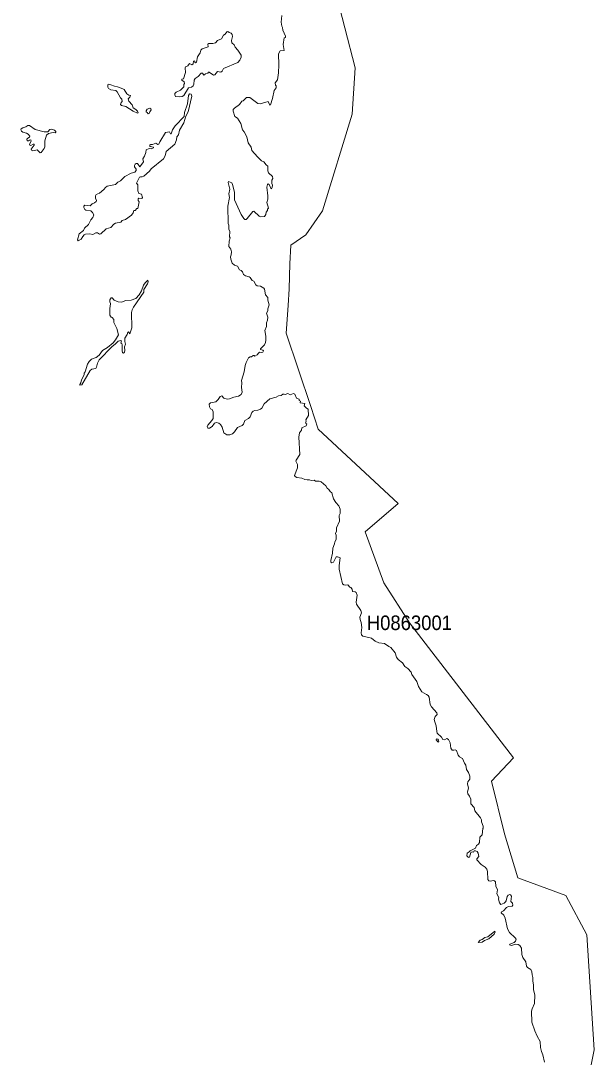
# Model space of a CAD drawing. Extents: x 369010 to 739155, y 6377141 to 6616555.
# Drawn here: x 479810 to 483757, y 6472532 to 6479662 of the extents above; entities that cross this region are included whole.
import ezdxf
from ezdxf.enums import TextEntityAlignment as Align

# ---------------------------------------------------------------- set-up
doc = ezdxf.new("R2010")
doc.units = 0
doc.header["$LTSCALE"] = 40
doc.layers.add('1', color=7, linetype='Continuous', lineweight=13)
doc.layers.add('2', color=7, linetype='Continuous')

msp = doc.modelspace()

# ---------------------------------------------------------------- linework, layer by layer
at = {"layer": '1'}
for points in [[(483676.51, 6472176.2), (483756.94, 6472583.34), (483705.47, 6473374.94), (483561.48, 6473643.72), (483231.8, 6473765.53), (483139.11, 6474067.74), (483049.58, 6474430.2), (483202.01, 6474591.4), (482484.55, 6475520.54), (482308.78, 6475794.28), (482180.68, 6476145.31), (482407.26, 6476341.1), (481857.12, 6476853.51), (481805.15, 6477007.92), (481635.35, 6477512.54), (481650.24, 6477703.2), (481656.2, 6477818.56), (481662.16, 6477989.52), (481667.95, 6478118.45), (481771.22, 6478188.79), (481885.59, 6478355.29), (482090.81, 6479018.3), (482112.33, 6479337.89), (481970.16, 6479890.5)], [(481970.16, 6479890.5), (482112.33, 6479337.89), (482090.81, 6479018.3), (481885.59, 6478355.29), (481771.22, 6478188.79), (481667.95, 6478118.45), (481662.16, 6477989.52), (481656.2, 6477818.56), (481650.24, 6477703.2), (481635.35, 6477512.54), (481805.15, 6477007.92), (481857.12, 6476853.51), (482407.26, 6476341.1), (482180.68, 6476145.31), (482308.78, 6475794.28), (482484.55, 6475520.54), (483202.01, 6474591.4), (483049.58, 6474430.2), (483139.11, 6474067.74), (483231.8, 6473765.53), (483561.48, 6473643.72), (483705.47, 6473374.94), (483756.94, 6472583.34), (483676.51, 6472176.2)], [(481607.21, 6479697.86), (481602.24, 6479652.84), (481606.22, 6479623.55), (481611.02, 6479615.44), (481613.66, 6479596.9), (481631.54, 6479555.85), (481631.54, 6479546.75), (481623.76, 6479544.27), (481616.97, 6479497.93), (481622.77, 6479458.04), (481594.14, 6479454.4), (481584.37, 6479434.54), (481585.36, 6479357.75), (481582.72, 6479303.3), (481575.93, 6479255.8), (481561.7, 6479233.78), (481563.52, 6479218.72), (481567.82, 6479213.26), (481566.83, 6479200.52), (481554.41, 6479181.98), (481542.17, 6479126.7), (481527.77, 6479083.67), (481522.97, 6479082.02), (481513.2, 6479105.52), (481458.09, 6479089.3), (481441.54, 6479091.45), (481386.59, 6479133.49), (481363.42, 6479133.49), (481340.75, 6479111.64), (481330.32, 6479107.84), (481315.59, 6479086.32), (481281.17, 6479060), (481272.73, 6479050.57), (481270.74, 6479040.14), (481282.49, 6479004.23), (481300.7, 6478992.31), (481324.69, 6478955.74), (481336.78, 6478911.55), (481348.53, 6478897.48), (481364.75, 6478863.39)], [(480972.17, 6479159.64), (480964.56, 6479146.89), (480956.94, 6479090.79), (480936.59, 6479031.37), (480933.77, 6479003.73), (480872.04, 6478938.52), (480854.17, 6478911.88), (480844.73, 6478884.9), (480839.6, 6478883.58), (480833.81, 6478897.48), (480807.16, 6478892.68), (480766.78, 6478827.97), (480761.15, 6478811.91), (480753.37, 6478810.92), (480738.98, 6478820.35), (480716.8, 6478810.26), (480702.56, 6478810.59), (480698.59, 6478807.45), (480697.27, 6478799), (480700.91, 6478795.69), (480723.92, 6478793.05), (480722.76, 6478787.59), (480708.03, 6478781.63), (480694.29, 6478781.96), (480672.94, 6478773.85), (480670.95, 6478754.65), (480661.85, 6478730.65), (480648.94, 6478712.78), (480653.58, 6478691.92), (480629.41, 6478658), (480614.19, 6478679.84), (480604.42, 6478680.5), (480597.47, 6478676.2), (480592.34, 6478666.11), (480592.01, 6478656.34), (480603.1, 6478641.44), (480603.76, 6478631.68), (480595.65, 6478620.92), (480569, 6478612.48), (480525.48, 6478591.3), (480495.85, 6478560.68), (480479.13, 6478551.58), (480461.92, 6478535.36), (480405.15, 6478524.27), (480393.9, 6478515.5), (480382.65, 6478500.1), (480351.7, 6478475.44), (480328.19, 6478467), (480324.39, 6478456.58), (480324.72, 6478441.19), (480330.84, 6478424.97), (480328.53, 6478417.52), (480317.77, 6478408.75), (480301.88, 6478401.63), (480287.98, 6478388.22), (480251.24, 6478394.02), (480244.12, 6478386.57), (480243.46, 6478377.14), (480250.57, 6478363.23), (480258.19, 6478357.94), (480293.27, 6478353.47), (480304.69, 6478342.71), (480313.8, 6478325.99), (480305.69, 6478308.78), (480291.12, 6478291.9), (480276.56, 6478260.95), (480249.75, 6478234.31), (480240.97, 6478218.58), (480212.01, 6478194.92), (480200.76, 6478155.53), (480204.89, 6478148.74), (480226.08, 6478160.32), (480236.17, 6478177.7), (480245.61, 6478188.3), (480255.04, 6478193.59), (480285.33, 6478195.91), (480306.02, 6478190.94), (480327.04, 6478202.03), (480338.46, 6478202.69), (480352.19, 6478194.58), (480361.3, 6478196.57), (480398.2, 6478231.33), (480428.82, 6478238.44), (480450.34, 6478262.28), (480462.25, 6478268.4), (480499, 6478277.17), (480508.43, 6478287.93), (480531.1, 6478294.88), (480573.14, 6478324.67), (480583.4, 6478341.39), (480587.54, 6478357.61), (480596.97, 6478356.61), (480608.39, 6478370.68), (480615.51, 6478371.01), (480624.12, 6478416.53), (480617.83, 6478426.29), (480618.65, 6478436.39), (480622.63, 6478440.85), (480643.15, 6478440.03), (480646.96, 6478444.83)], [(480646.96, 6478444.83), (480639.84, 6478468.33), (480622.3, 6478474.12), (480616.67, 6478492.33), (480614.52, 6478533.04), (480606.9, 6478544.13), (480628.25, 6478584.84), (480633.88, 6478588.98), (480645.14, 6478587.99), (480655.89, 6478592.29), (480695.61, 6478626.72), (480707.86, 6478644.09), (480791.44, 6478712.45), (480803.03, 6478733.13), (480810.8, 6478763.09), (480870.06, 6478813.9), (480881.31, 6478842.86), (480884.62, 6478863.72), (480895.38, 6478876.79), (480902.49, 6478908.9), (480931.62, 6478958.72), (480946.85, 6479005.22), (480961.91, 6479034.85), (480986.74, 6479142.92), (480982.6, 6479155.67), (480972.17, 6479159.64)], [(481364.75, 6478863.39), (481375.5, 6478822.67), (481395.53, 6478791.39), (481401.32, 6478769.55), (481438.4, 6478725.36), (481466.03, 6478698.71), (481483.25, 6478690.6), (481499.47, 6478670.41), (481511.22, 6478661.64), (481510.56, 6478628.7), (481515.36, 6478615.63), (481542.5, 6478590.64), (481543.66, 6478577.23), (481538.03, 6478565.81), (481537.7, 6478543.14), (481541.67, 6478530.39), (481540.68, 6478513.84), (481536.37, 6478506.06), (481531.24, 6478510.53), (481519.16, 6478536.18), (481512.71, 6478538.83), (481507.41, 6478535.36), (481502.94, 6478516.32), (481511.22, 6478457.24), (481509.56, 6478434.4), (481503.44, 6478411.23), (481514.03, 6478371.51), (481508.07, 6478365.05), (481507.08, 6478355.62), (481498.97, 6478344.2), (481497.48, 6478328.31), (481486.39, 6478315.9), (481460.08, 6478313.25), (481450.97, 6478317.88), (481413.9, 6478351.32), (481407.45, 6478349.83), (481368.72, 6478300.67), (481360.28, 6478294.71), (481352.66, 6478294.71), (481344.55, 6478301), (481326.85, 6478329.3), (481281.83, 6478429.77), (481279.84, 6478481.57), (481268.26, 6478535.69), (481262.13, 6478547.94), (481240.29, 6478555.71), (481238.3, 6478548.6), (481249.39, 6478504.08), (481242.27, 6478471.14), (481246.41, 6478446.81), (481235.65, 6478386.24), (481236.32, 6478268.07), (481241.61, 6478254.83), (481241.11, 6478229.01), (481248.23, 6478211.47), (481247.24, 6478176.05), (481252.2, 6478168.1), (481244.76, 6478145.43), (481242.6, 6478108.69), (481255.84, 6478090.65), (481260.48, 6478072.44), (481258.49, 6478050.6), (481253.69, 6478037.02), (481255.51, 6478021.14), (481265.94, 6477995.32), (481280.34, 6477979.76), (481301.52, 6477973.47), (481315.43, 6477948.48), (481325.85, 6477944.84), (481336.61, 6477935.74), (481342.07, 6477917.2), (481355.81, 6477906.44), (481380.8, 6477900.65), (481389.41, 6477895.35), (481403.64, 6477875.33), (481413.07, 6477869.37), (481428.63, 6477845.04), (481437.07, 6477838.75), (481459.08, 6477834.94), (481481.92, 6477821.21), (481487.05, 6477815.41), (481494.67, 6477777.02), (481509.23, 6477758.98), (481510.56, 6477739.45), (481520.32, 6477708.66), (481509.23, 6477680.03), (481509.56, 6477665.3), (481501.45, 6477651.4), (481509.23, 6477623.6), (481508.24, 6477601.58), (481500.79, 6477583.54), (481500.13, 6477557.89), (481490.7, 6477530.91), (481495.66, 6477492.52), (481496.32, 6477465.21), (481493.34, 6477448), (481486.23, 6477433.27), (481459.08, 6477404.3), (481460.41, 6477400), (481475.97, 6477395.86)], [(481475.97, 6477395.86), (481480.1, 6477390.57), (481476.96, 6477383.12), (481465.54, 6477379.31), (481453.46, 6477381.13), (481445.02, 6477376), (481437.9, 6477364.58), (481420.85, 6477354.82), (481416.38, 6477358.79), (481409.27, 6477358.13), (481397.85, 6477350.68), (481387.75, 6477350.02), (481376.99, 6477342.4), (481360.44, 6477310.3), (481353.66, 6477290.1), (481347.53, 6477247.4), (481328, 6477186.33), (481330.98, 6477170.94), (481329, 6477138.83), (481333.47, 6477106.89), (481326.02, 6477090.18), (481308.81, 6477079.58), (481276.86, 6477072.3), (481247.57, 6477061.05), (481229.36, 6477059.39), (481207.52, 6477065.18), (481194.28, 6477081.4), (481182.86, 6477076.27), (481168.79, 6477055.42), (481153.23, 6477041.02), (481116.16, 6477033.9), (481106.39, 6477024.14), (481107.72, 6477006.6), (481116.16, 6476992.2), (481127.91, 6476988.72), (481134.36, 6476972.34), (481133.37, 6476925.17), (481124.6, 6476910.94), (481096.96, 6476879.65), (481093.65, 6476867.9), (481098.29, 6476859.79), (481108.05, 6476858.47), (481126.26, 6476870.22), (481144.13, 6476894.38), (481156.54, 6476897.53), (481172.1, 6476894.05), (481184.51, 6476884.95), (481194.94, 6476866.91), (481207.02, 6476827.02), (481228.7, 6476812.29), (481249.89, 6476813.95), (481266.11, 6476820.4), (481281.83, 6476834.8), (481301.03, 6476864.43), (481332.64, 6476876.68), (481342.24, 6476886.44), (481351.51, 6476912.26), (481377.49, 6476925.5), (481387.92, 6476936.26), (481400.16, 6476966.21), (481409.1, 6476975.32), (481421.02, 6476980.28), (481442.2, 6476982.43), (481459.75, 6476989.72), (481468.19, 6476996.83), (481485.23, 6477026.79), (481523.96, 6477060.55), (481566.83, 6477072.96), (481584.04, 6477081.74), (481602.08, 6477085.05), (481614.16, 6477093.16), (481622.27, 6477094.15), (481630.21, 6477090.84), (481648.75, 6477097.13), (481664.64, 6477089.35), (481687.81, 6477096.8), (481696.25, 6477093.82), (481706.84, 6477065.85), (481725.71, 6477057.74), (481727.03, 6477048.97), (481734.15, 6477044.99), (481731.83, 6477032.91), (481765.43, 6477028.44), (481759.8, 6477013.38), (481777.02, 6476995.84), (481787.44, 6476989.72), (481791.25, 6476945.36), (481770.73, 6476915.73), (481774.7, 6476907.29), (481770.07, 6476894.22), (481778.18, 6476889.75), (481773.04, 6476875.68), (481745.07, 6476861.78), (481741.27, 6476845.89), (481727.53, 6476828.18), (481723.72, 6476796.74), (481730.34, 6476678.9), (481704.53, 6476639.18), (481703.53, 6476631.9), (481714.62, 6476609.22)], [(481714.62, 6476609.22), (481714.95, 6476586.71), (481693.6, 6476533.92), (481697.58, 6476526.47), (481710.82, 6476520.01), (481745.07, 6476515.05), (481764.27, 6476505.95), (481781.98, 6476503.46), (481797.21, 6476504.95), (481809.29, 6476498.17), (481828.82, 6476502.14), (481838.58, 6476495.52), (481864.57, 6476494.53), (481877.48, 6476490.72), (481910.08, 6476462.09), (481918.52, 6476446.37), (481930.77, 6476438.26), (481940.2, 6476423.36), (481950.63, 6476413.93), (481961.88, 6476372.55), (481977.77, 6476348.72), (481999.29, 6476325.38), (482008.39, 6476303.2), (482007.9, 6476272.59), (482001.44, 6476258.35), (482003.76, 6476219.96), (481983.73, 6476173.45), (481982.41, 6476151.6), (481976.61, 6476135.55), (481980.75, 6476123.3), (481980.42, 6476092.35), (481972.31, 6476078.28), (481970.16, 6476063.06), (481956.92, 6476033.1), (481956.26, 6475998.35), (481944.01, 6475949.85), (481944.34, 6475937.77), (481950.8, 6475933.14), (481961.22, 6475938.43), (481980.09, 6475973.19), (481990.52, 6475974.18), (482007.4, 6475966.73), (482000.94, 6475914.27), (482000.94, 6475888.29), (482025.27, 6475788.65), (482034.21, 6475781.54), (482047.78, 6475778.56), (482060.86, 6475780.54), (482075.42, 6475765.48), (482081.38, 6475763.33), (482091.14, 6475750.92), (482092.3, 6475735.86), (482110.34, 6475733.37), (482118.45, 6475728.08), (482124.08, 6475711.2), (482118.62, 6475663.37), (482120.6, 6475647.48), (482149.24, 6475605.11), (482153.87, 6475587.9), (482143.77, 6475560.26), (482145.76, 6475543.54), (482153.21, 6475521.53), (482156.19, 6475488.92), (482152.21, 6475450.86), (482155.52, 6475437.78), (482163.97, 6475428.68), (482223.22, 6475414.94), (482247.88, 6475394.59), (482275.02, 6475382.84), (482314.24, 6475378.53), (482343.54, 6475356.52), (482357.6, 6475351.56), (482385.91, 6475312.83), (482396, 6475284.2), (482406.43, 6475267.65), (482437.05, 6475245.8), (482453.6, 6475220.64), (482474.78, 6475205.75), (482496.46, 6475179.76), (482501.92, 6475165.03), (482535.19, 6475116.71), (482548.1, 6475082.28), (482569.78, 6475044.55), (482603.21, 6475028.16), (482613.81, 6475019.56), (482619.6, 6475008.3), (482627.38, 6474957.49), (482636.48, 6474941.44), (482674.21, 6474902.21), (482676.7, 6474889.63), (482662.63, 6474876.56), (482655.51, 6474855.54), (482658.66, 6474838.16), (482669.41, 6474812.84), (482672.39, 6474773.62), (482676.53, 6474762.03), (482706.49, 6474734.72), (482713.94, 6474718.01), (482725.19, 6474715.19), (482742.73, 6474724.79)], [(482742.73, 6474724.79), (482754.32, 6474718.67), (482766.07, 6474695.5), (482769.71, 6474657.6), (482778.32, 6474644.69), (482790.56, 6474643.53), (482799.17, 6474647.34), (482807.61, 6474642.21), (482819.86, 6474609.11), (482829.13, 6474598.84), (482849.81, 6474586.93), (482862.72, 6474553.83), (482872.32, 6474540.92), (482878.45, 6474510.47), (482891.52, 6474490.11), (482899.47, 6474466.28), (482899.47, 6474445.75), (482886.56, 6474426.22), (482883.58, 6474411.99), (482891.02, 6474381.87), (482885.56, 6474357.04), (482886.89, 6474344.46), (482898.97, 6474328.74), (482907.08, 6474307.56), (482907.41, 6474274.79), (482929.92, 6474249.96), (482935.05, 6474226.96), (482973.94, 6474179.95), (482980.73, 6474164.89), (482981.72, 6474150.66), (482992.97, 6474122.69), (482993.31, 6474108.62), (482990.33, 6474104.81), (482985.2, 6474061.95), (482969.14, 6474045.56), (482967.32, 6474008.33), (482960.04, 6473997.07), (482946.47, 6473988.96), (482939.02, 6473970.76), (482902.78, 6473952.05), (482895.99, 6473943.95), (482881.59, 6473936.33), (482879.94, 6473918.29), (482888.87, 6473907.37), (482892.84, 6473907.04), (482897.31, 6473909.35), (482908.24, 6473940.14), (482916.18, 6473944.28), (482926.28, 6473941.79), (482931.41, 6473952.72), (482940.01, 6473952.39), (482950.27, 6473946.59), (482957.39, 6473936.33), (482962.52, 6473911.84), (482948.79, 6473895.78), (482948.45, 6473889.66), (482978.91, 6473857.55), (483006.22, 6473839.18), (483016.81, 6473826.77), (483022.27, 6473810.05), (483023.92, 6473754.77), (483032.03, 6473745.01), (483042.96, 6473742.86), (483060, 6473747.99), (483069.27, 6473745.01), (483077.38, 6473737.73), (483079.86, 6473708.76), (483089.79, 6473683.28), (483086.98, 6473656.96), (483100.72, 6473630.31), (483098.9, 6473619.72), (483104.19, 6473594.9), (483112.8, 6473583.31), (483135.64, 6473591.75), (483145.24, 6473600.36), (483151.03, 6473608.8), (483157.15, 6473638.42), (483163.61, 6473647.36), (483176.19, 6473651.17), (483181.32, 6473649.84), (483186.12, 6473639.91), (483183.64, 6473603.67), (483193.23, 6473592.08), (483197.04, 6473577.85), (483192.57, 6473570.9), (483166.26, 6473569.58), (483151.69, 6473563.12), (483132.49, 6473539.62), (483117.6, 6473533.16), (483115.45, 6473526.54), (483135.31, 6473509.5), (483143.58, 6473487.98), (483160.3, 6473416.48), (483173.37, 6473389.18), (483213.1, 6473353.59), (483218.89, 6473343.99), (483215.74, 6473329.76), (483206.64, 6473320.49), (483176.85, 6473309.57), (483174.2, 6473304.77)], [(483174.2, 6473304.77), (483187.11, 6473301.46), (483213.76, 6473309.24), (483232.79, 6473308.58), (483244.04, 6473301.13), (483255.3, 6473281.6), (483257.95, 6473238.24), (483265.06, 6473219.2), (483285.42, 6473188.75), (483290.05, 6473157.47), (483296.34, 6473150.19), (483320.67, 6473135.29), (483327.79, 6473120.23), (483329.11, 6473098.39), (483333.91, 6473081.01), (483333.25, 6473054.69), (483338.38, 6473029.54), (483337.72, 6472997.43), (483348.81, 6472958.87), (483345.33, 6472901.6), (483329.28, 6472865.36), (483325.8, 6472848.97), (483326.47, 6472773.67), (483346.82, 6472714.25), (483363.54, 6472677.34), (483385.55, 6472640.6), (483387.87, 6472599.23), (483393.99, 6472571.25), (483403.59, 6472549.08), (483415.01, 6472497.94)]]:
    msp.add_lwpolyline(points, dxfattribs=at)
for points in [[(481235.49, 6479588.79), (481227.38, 6479585.65), (481216.12, 6479568.43), (481205.37, 6479562.81), (481190.64, 6479536.82), (481164.98, 6479524.74), (481149.92, 6479510.84), (481132.88, 6479504.88), (481104.24, 6479505.54), (481096.46, 6479501.57), (481100.44, 6479482.7), (481058.4, 6479468.47), (481048.96, 6479458.37), (481043.5, 6479440.17), (481025.63, 6479413.02), (481018.84, 6479375.95), (481013.38, 6479372.48), (481008.75, 6479375.29), (481008.42, 6479384.06), (481003.78, 6479387.04), (480999.64, 6479384.39), (480995.34, 6479364.53), (480988.22, 6479358.08), (480971.34, 6479368.5), (480960.09, 6479352.62), (480944.2, 6479344.84), (480941.22, 6479338.55), (480942.55, 6479305.12), (480929.47, 6479262.42), (480919.38, 6479260.1), (480918.05, 6479253.64), (480934.93, 6479242.56), (480937.75, 6479230.8), (480931.95, 6479223.36), (480931.29, 6479207.47), (480910.11, 6479185.29), (480878.5, 6479170.23), (480871.38, 6479160.47), (480870.72, 6479151.69), (480875.52, 6479140.61), (480901.83, 6479139.12), (480921.2, 6479141.6), (480932.95, 6479147.56), (480964.72, 6479199.19), (480984.25, 6479204.16), (480995.67, 6479213.26), (481000.97, 6479225.34), (481003.12, 6479251.99), (481009.74, 6479265.4), (481031.26, 6479277.64), (481052.61, 6479301.81), (481059.56, 6479300.81), (481070.48, 6479287.41), (481081.9, 6479297.17), (481096.3, 6479302.14), (481101.43, 6479307.93), (481107.39, 6479307.93), (481136.35, 6479286.75), (481144.46, 6479289.72), (481163.66, 6479311.57), (481186.66, 6479308.59), (481195.6, 6479314.72), (481206.19, 6479334.24), (481304.5, 6479373.63), (481317.74, 6479389.69), (481327.51, 6479411.87), (481326.52, 6479424.11), (481304.01, 6479460.52), (481286.46, 6479479.72), (481279.18, 6479496.44), (481263.62, 6479509.68), (481259.98, 6479526.73), (481267.43, 6479553.7), (481265.78, 6479566.45), (481258.33, 6479575.88), (481243.1, 6479581.01)], [(480583.73, 6479039.81), (480613.36, 6479025.41), (480617.16, 6479027.4), (480613.03, 6479038.82), (480602.6, 6479050.9), (480584.4, 6479062.82), (480577.11, 6479083.34), (480552.62, 6479109.16), (480549.97, 6479125.38), (480560.73, 6479136.47), (480564.7, 6479147.89), (480553.28, 6479150.7), (480540.87, 6479160.13), (480521.5, 6479188.6), (480513.39, 6479193.73), (480475.99, 6479207.8), (480456.13, 6479210.94), (480430.81, 6479221.7), (480412.27, 6479225.34), (480408.46, 6479220.71), (480408.8, 6479205.81), (480414.59, 6479194.72), (480429.65, 6479186.62), (480463.41, 6479180.99), (480473.84, 6479172.22), (480495.85, 6479131.5), (480504.95, 6479123.39), (480506.94, 6479105.85), (480500.15, 6479099.39), (480496.51, 6479084.66), (480503.3, 6479079.87), (480532.92, 6479071.42)], [(480697.77, 6479060.67), (480679.89, 6479053.72), (480672.44, 6479042.79), (480672.44, 6479035.84), (480680.55, 6479031.37), (480686.68, 6479021.28), (480694.46, 6479024.42), (480697.1, 6479035.51), (480707.2, 6479049.58), (480705.88, 6479055.7)], [(479943.56, 6478753.66), (479949.36, 6478754.48), (479970.87, 6478783.78), (479975.34, 6478794.54), (479975.34, 6478836.08), (479986.93, 6478873.65), (480001.16, 6478886.23), (480032.77, 6478893.18), (480046.34, 6478891.52), (480050.98, 6478895.33), (480050.48, 6478899.8), (480041.71, 6478910.06), (480019.7, 6478916.68), (480010.43, 6478912.87), (479996.52, 6478896.98), (479971.2, 6478896.49), (479908.97, 6478914.53), (479869.09, 6478941.17), (479857.83, 6478941.34), (479844.92, 6478932.24), (479825.06, 6478925.95), (479812.82, 6478918.17), (479809.67, 6478910.72), (479814.14, 6478902.78), (479823.74, 6478895.99), (479849.56, 6478888.38), (479861.47, 6478880.76), (479871.73, 6478867.36), (479870.74, 6478861.07), (479857.5, 6478855.11), (479852.04, 6478847.83), (479854.85, 6478836.74), (479863.79, 6478836.24), (479870.91, 6478840.88), (479879.84, 6478841.87), (479881.17, 6478833.93), (479869.25, 6478812.41), (479871.73, 6478805.13), (479878.52, 6478803.14), (479895.07, 6478813.07), (479902.19, 6478813.07), (479903.35, 6478806.29), (479881.83, 6478778.98), (479884.48, 6478771.2), (479893.42, 6478767.23), (479923.7, 6478774.68)], [(480685.35, 6477877.48), (480665.49, 6477857.95), (480654.73, 6477842.06), (480640.67, 6477803), (480625.94, 6477776.02), (480602.27, 6477752.03), (480569.5, 6477740.77), (480533.92, 6477736.97), (480503.13, 6477727.04), (480480.29, 6477728.19), (480452.49, 6477739.78), (480438.42, 6477756.33), (480433.12, 6477756.33), (480423.69, 6477742.59), (480422.2, 6477728.19), (480426.84, 6477716.94), (480426.17, 6477697.24), (480422.2, 6477684.83), (480422.37, 6477636.34), (480431.14, 6477623.26), (480438.59, 6477619.79), (480449.84, 6477607.54), (480450.83, 6477586.52), (480472.18, 6477544.65), (480481.95, 6477501.29), (480462.42, 6477465.87), (480446.36, 6477446.51), (480406.97, 6477413.07), (480371.72, 6477394.04), (480349.54, 6477360.78), (480329.85, 6477345.88), (480296.42, 6477333.3), (480279.87, 6477317.41), (480268.45, 6477299.21), (480252.89, 6477247.07), (480246.93, 6477238.63), (480247.26, 6477225.72), (480229.06, 6477191.96), (480223.43, 6477171.27), (480215.65, 6477159.19), (480217.14, 6477154.06), (480231.21, 6477157.54), (480288.31, 6477254.85), (480299.89, 6477263.96), (480327.04, 6477270.41), (480332.17, 6477278.35), (480338.29, 6477306.49), (480349.88, 6477328.67), (480438.59, 6477421.52), (480460.27, 6477436.24), (480480.62, 6477457.1), (480498.17, 6477462.73), (480503.13, 6477459.91), (480498.83, 6477443.69), (480505.28, 6477440.88), (480508.43, 6477433.43), (480507.27, 6477393.71), (480509.75, 6477378.32), (480516.54, 6477375.17), (480523.49, 6477381.13), (480526.63, 6477394.04), (480524.32, 6477418.7), (480530.61, 6477436.24), (480526.3, 6477456.44), (480526.8, 6477477.79), (480542.03, 6477503.77), (480546.16, 6477519.66), (480551.46, 6477520.98), (480560.56, 6477508.4), (480575.46, 6477548.46), (480572.48, 6477656.03), (480576.29, 6477672.58), (480585.55, 6477690.46), (480656.89, 6477795.22), (480657.55, 6477812.93), (480681.05, 6477851.83), (480686.35, 6477865.89)], [(482683.98, 6474699.97), (482687.79, 6474702.95), (482685.3, 6474712.55), (482679.18, 6474720.99), (482670.74, 6474722.14), (482667.92, 6474715.52), (482679.18, 6474700.96)], [(483071.75, 6473399.27), (483023.43, 6473360.71), (483003.57, 6473356.74), (482985.86, 6473343), (482970.8, 6473336.88), (482957.56, 6473320.82), (482984.87, 6473324.63), (483001.58, 6473335.22), (483031.54, 6473346.81), (483068.44, 6473378.25), (483074.24, 6473394.64)]]:
    msp.add_lwpolyline(points, close=True, dxfattribs=at)

# ---------------------------------------------------------------- texts
at = {"layer": '2', "width": 0.95}
msp.add_text('H0863001', height=100, dxfattribs=at).set_placement((482484.54, 6475470.53), align=Align.CENTER)

doc.saveas('drawing.dxf')
